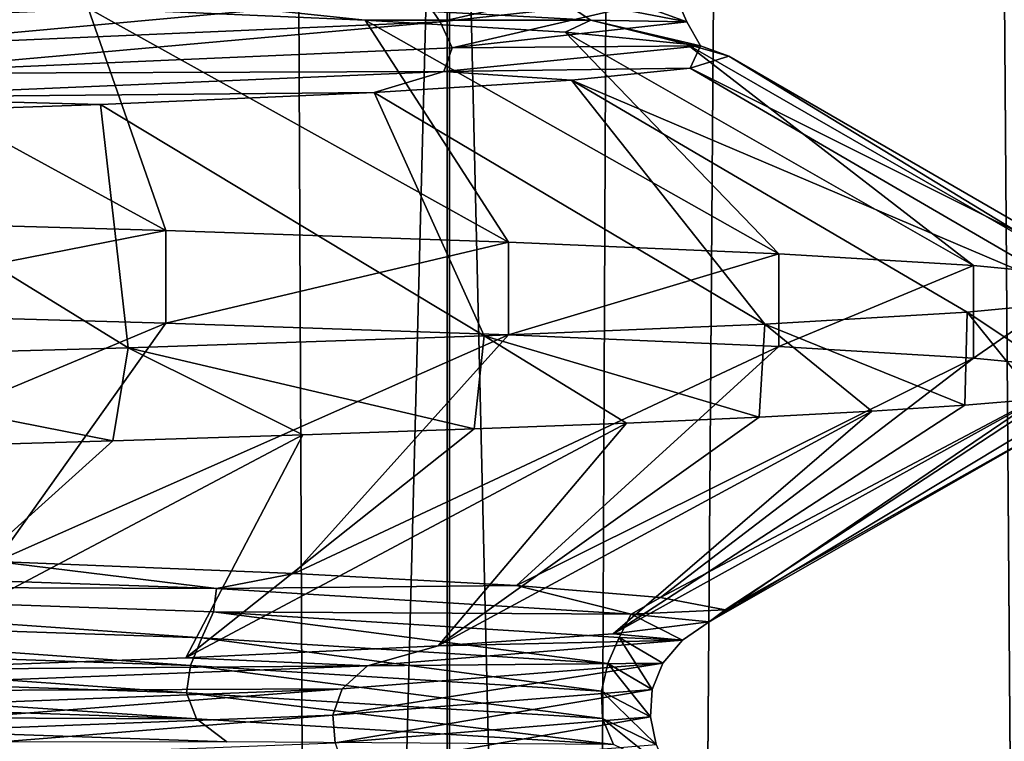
# Model space of a CAD drawing. Header units: metres. Extents: x -24 to 24, y -69 to 184.
# Tile 273 of 656: x 14.26 to 16.25, y 0.33 to 1.79. Entities that reach past the tile are written whole.
import ezdxf

# ---------------------------------------------------------------- set-up
doc = ezdxf.new("R2010")
doc.units = ezdxf.units.M
for name, color, linetype in [('145', 7, 'CONTINUOUS'), ('146', 7, 'CONTINUOUS'), ('147', 7, 'CONTINUOUS'), ('367', 7, 'CONTINUOUS'), ('369', 7, 'CONTINUOUS'), ('3993', 7, 'CONTINUOUS'), ('560', 2, 'CONTINUOUS'), ('569', 2, 'CONTINUOUS'), ('8', 7, 'CONTINUOUS')]:
    doc.layers.add(name, color=color, linetype=linetype)

msp = doc.modelspace()

# ---------------------------------------------------------------- linework, layer by layer
at = {"layer": '145'}
for points in [[(13.719259, 1.197072, -9.166893), (14.55175, 1.173633, -7.777954), (13.460024, 0.716729, -8.059577)], [(13.460024, 0.716729, -8.059577), (14.55175, 1.173633, -7.777954), (14.208978, 0.69244, -6.650862)], [(14.55175, 1.173633, -7.777954), (15.244105, 1.150194, -6.314053), (14.208978, 0.69244, -6.650862)], [(14.208978, 0.69244, -6.650862), (15.244105, 1.150194, -6.314053), (14.810986, 0.668152, -5.173366)], [(15.244105, 1.150194, -6.314053), (15.789469, 1.126762, -4.789851), (14.810986, 0.668152, -5.173366)], [(14.810986, 0.668152, -5.173366), (15.789469, 1.126762, -4.789851), (15.259823, 0.643864, -3.642368)], [(15.789469, 1.126762, -4.789851), (16.183021, 1.103317, -3.218667), (15.259823, 0.643864, -3.642368)], [(15.259823, 0.643864, -3.642368), (16.183021, 1.103317, -3.218667), (15.550845, 0.619576, -2.073701)], [(16.183021, 1.103317, -3.218667), (16.420537, 1.079886, -1.617396), (15.550845, 0.619576, -2.073701)], [(15.550845, 0.619576, -2.073701), (16.420537, 1.079886, -1.617396), (15.681045, 0.595287, -0.483589)], [(16.420537, 1.079886, -1.617396), (16.5, 1.056447), (15.681045, 0.595287, -0.483589)], [(15.681045, 0.595287, -0.483589), (16.5, 1.056447), (16.479019, 1.044407, 0.831831)], [(16.416067, 1.032357, 1.662146), (15.649075, 0.570999, 1.111524), (16.479019, 1.044407, 0.831831)], [(15.649075, 0.570999, 1.111524), (15.681045, 0.595287, -0.483589), (16.479019, 1.044407, 0.831831)], [(16.16524, 1.008276, 3.306814), (15.455266, 0.546711, 2.695142), (16.311382, 1.020315, 2.487735)], [(15.455266, 0.546711, 2.695142), (15.649075, 0.570999, 1.111524), (16.311382, 1.020315, 2.487735)], [(16.311382, 1.020315, 2.487735), (15.649075, 0.570999, 1.111524), (16.416067, 1.032357, 1.662146)], [(15.749817, 0.984182, 4.918666), (15.101622, 0.522423, 4.250888), (15.977825, 0.996227, 4.118145)], [(15.101622, 0.522423, 4.250888), (15.455266, 0.546711, 2.695142), (15.977825, 0.996227, 4.118145)], [(15.977825, 0.996227, 4.118145), (15.455266, 0.546711, 2.695142), (16.16524, 1.008276, 3.306814)], [(15.481877, 0.972144, 5.706266), (15.101622, 0.522423, 4.250888), (15.749817, 0.984182, 4.918666)], [(15.174309, 0.960096, 6.479996), (14.591801, 0.498135, 5.762672), (15.481877, 0.972144, 5.706266)], [(14.591801, 0.498135, 5.762672), (15.101622, 0.522423, 4.250888), (15.481877, 0.972144, 5.706266)], [(14.82816, 0.94805, 7.237104), (14.591801, 0.498135, 5.762672), (15.174309, 0.960096, 6.479996)], [(14.44455, 0.936012, 7.975274), (13.931074, 0.473846, 7.21486), (14.82816, 0.94805, 7.237104)], [(13.931074, 0.473846, 7.21486), (14.591801, 0.498135, 5.762672), (14.82816, 0.94805, 7.237104)], [(14.023907, 0.923966, 8.693678), (13.931074, 0.473846, 7.21486), (14.44455, 0.936012, 7.975274)]]:
    msp.add_3dface(points, dxfattribs=at)
at = {"layer": '146'}
for points in [[(15.045185, 1.890999, 4.07511), (13.808463, 1.838979, 7.231214), (13.856018, 1.78449, 7.12373)], [(15.069089, 1.836552, 3.957186), (15.045185, 1.890999, 4.07511), (13.856018, 1.78449, 7.12373)], [(15.568331, 1.888615, 0.603188), (15.069089, 1.836552, 3.957186), (15.105764, 1.782143, 3.849186)], [(15.580854, 1.834246, 0.487167), (15.568331, 1.888615, 0.603188), (15.105764, 1.782143, 3.849186)], [(15.337638, 1.834044, -2.910272), (15.316727, 1.886349, -2.897966), (15.603928, 1.781938, 0.479862)], [(15.316727, 1.886349, -2.897966), (15.580854, 1.834246, 0.487167), (15.603928, 1.781938, 0.479862)], [(15.069089, 1.836552, 3.957186), (13.856018, 1.78449, 7.12373), (13.913998, 1.73004, 7.028585)], [(15.105764, 1.782143, 3.849186), (15.069089, 1.836552, 3.957186), (13.913998, 1.73004, 7.028585)], [(14.394877, 1.809699, -6.238312), (14.459939, 1.837729, -5.977068), (14.954024, 1.785411, -4.744068)], [(14.459939, 1.837729, -5.977068), (15.410298, 1.785695, -2.708854), (14.954024, 1.785411, -4.744068)], [(14.459939, 1.837729, -5.977068), (15.337638, 1.834044, -2.910272), (15.410298, 1.785695, -2.708854)], [(15.580854, 1.834246, 0.487167), (15.105764, 1.782143, 3.849186), (15.129827, 1.729832, 3.847227)], [(15.603928, 1.781938, 0.479862), (15.580854, 1.834246, 0.487167), (15.129827, 1.729832, 3.847227)], [(15.337638, 1.834044, -2.910272), (15.603928, 1.781938, 0.479862), (15.410298, 1.785695, -2.708854)], [(15.105764, 1.782143, 3.849186), (13.913998, 1.73004, 7.028585), (13.937832, 1.677726, 7.032045)], [(15.129827, 1.729832, 3.847227), (15.105764, 1.782143, 3.849186), (13.937832, 1.677726, 7.032045)], [(14.954024, 1.785411, -4.744068), (15.410298, 1.785695, -2.708854), (15.35852, 1.761123, -3.200763)], [(15.603928, 1.781938, 0.479862), (15.129827, 1.729832, 3.847227), (15.631458, 1.733661, 0.687541)], [(15.35852, 1.761123, -3.200763), (15.410298, 1.785695, -2.708854), (15.604182, 1.736835, -1.624356)], [(15.410298, 1.785695, -2.708854), (15.631458, 1.733661, 0.687541), (15.604182, 1.736835, -1.624356)], [(15.410298, 1.785695, -2.708854), (15.603928, 1.781938, 0.479862), (15.631458, 1.733661, 0.687541)], [(15.631458, 1.733661, 0.687541), (15.112952, 1.681626, 4.051402), (15.61051, 1.688258, 1.562377)], [(15.631458, 1.733661, 0.687541), (15.129827, 1.729832, 3.847227), (15.112952, 1.681626, 4.051402)], [(15.604182, 1.736835, -1.624356), (15.631458, 1.733661, 0.687541), (15.688469, 1.712547, -0.03115)], [(15.688469, 1.712547, -0.03115), (15.631458, 1.733661, 0.687541), (15.61051, 1.688258, 1.562377)], [(15.129827, 1.729832, 3.847227), (13.937832, 1.677726, 7.032045), (15.112952, 1.681626, 4.051402)], [(15.112952, 1.681626, 4.051402), (13.879317, 1.629592, 7.223555), (14.972746, 1.639682, 4.684647)], [(15.112952, 1.681626, 4.051402), (13.937832, 1.677726, 7.032045), (13.879317, 1.629592, 7.223555)], [(15.37111, 1.66397, 3.139748), (15.112952, 1.681626, 4.051402), (14.972746, 1.639682, 4.684647)], [(15.61051, 1.688258, 1.562377), (15.112952, 1.681626, 4.051402), (15.37111, 1.66397, 3.139748)], [(14.972746, 1.639682, 4.684647), (13.879317, 1.629592, 7.223555), (14.419537, 1.615394, 6.181099)], [(14.419537, 1.615394, 6.181099), (13.879317, 1.629592, 7.223555), (13.717205, 1.591105, 7.613628)], [(13.121523, 0.690232, -8.517364), (14.208978, 0.69244, -6.650862), (14.653923, 0.638151, -5.475619)], [(13.121523, 0.690232, -8.517364), (14.653923, 0.638151, -5.475619), (13.13614, 0.643207, -8.431291)], [(14.208978, 0.69244, -6.650862), (14.810986, 0.668152, -5.173366), (14.653923, 0.638151, -5.475619)], [(14.810986, 0.668152, -5.173366), (15.259823, 0.643864, -3.642368), (14.653923, 0.638151, -5.475619)], [(13.113115, 0.590503, -8.426763), (13.13614, 0.643207, -8.431291), (14.624733, 0.538484, -5.392708)], [(13.13614, 0.643207, -8.431291), (14.648027, 0.591195, -5.392602), (14.624733, 0.538484, -5.392708)], [(13.13614, 0.643207, -8.431291), (14.653923, 0.638151, -5.475619), (14.648027, 0.591195, -5.392602)], [(14.653923, 0.638151, -5.475619), (15.491683, 0.58607, -2.174314), (14.648027, 0.591195, -5.392602)], [(14.653923, 0.638151, -5.475619), (15.259823, 0.643864, -3.642368), (15.491683, 0.58607, -2.174314)], [(15.259823, 0.643864, -3.642368), (15.550845, 0.619576, -2.073701), (15.491683, 0.58607, -2.174314)], [(15.550845, 0.619576, -2.073701), (15.681045, 0.595287, -0.483589), (15.491683, 0.58607, -2.174314)], [(13.079737, 0.534987, -8.46506), (13.113115, 0.590503, -8.426763), (14.601398, 0.482924, -5.434699)], [(13.113115, 0.590503, -8.426763), (14.624733, 0.538484, -5.392708), (14.601398, 0.482924, -5.434699)], [(14.624733, 0.538484, -5.392708), (14.648027, 0.591195, -5.392602), (15.444705, 0.486464, -2.103616)], [(14.648027, 0.591195, -5.392602), (15.46736, 0.539182, -2.098953), (15.444705, 0.486464, -2.103616)], [(14.648027, 0.591195, -5.392602), (15.491683, 0.58607, -2.174314), (15.46736, 0.539182, -2.098953)], [(15.491683, 0.58607, -2.174314), (15.59509, 0.53399, 1.230061), (15.46736, 0.539182, -2.098953)], [(15.681045, 0.595287, -0.483589), (15.649075, 0.570999, 1.111524), (15.491683, 0.58607, -2.174314)], [(15.491683, 0.58607, -2.174314), (15.649075, 0.570999, 1.111524), (15.59509, 0.53399, 1.230061)], [(15.649075, 0.570999, 1.111524), (15.455266, 0.546711, 2.695142), (15.59509, 0.53399, 1.230061)], [(14.601398, 0.482924, -5.434699), (14.624733, 0.538484, -5.392708), (15.431384, 0.430862, -2.146893)], [(14.624733, 0.538484, -5.392708), (15.444705, 0.486464, -2.103616), (15.431384, 0.430862, -2.146893)], [(15.455266, 0.546711, 2.695142), (15.101622, 0.522423, 4.250888), (15.59509, 0.53399, 1.230061)], [(15.444705, 0.486464, -2.103616), (15.46736, 0.539182, -2.098953), (15.534252, 0.434444, 1.284961)], [(15.46736, 0.539182, -2.098953), (15.555403, 0.48717, 1.293934), (15.534252, 0.434444, 1.284961)], [(15.46736, 0.539182, -2.098953), (15.59509, 0.53399, 1.230061), (15.555403, 0.48717, 1.293934)], [(13.060898, 0.479564, -8.509599), (13.079737, 0.534987, -8.46506), (14.593572, 0.427461, -5.479781)], [(13.079737, 0.534987, -8.46506), (14.601398, 0.482924, -5.434699), (14.593572, 0.427461, -5.479781)], [(15.101622, 0.522423, 4.250888), (14.591801, 0.498135, 5.762672), (14.959242, 0.481909, 4.576127)], [(15.59509, 0.53399, 1.230061), (14.959242, 0.481909, 4.576127), (15.555403, 0.48717, 1.293934)], [(15.59509, 0.53399, 1.230061), (15.101622, 0.522423, 4.250888), (14.959242, 0.481909, 4.576127)], [(14.591801, 0.498135, 5.762672), (13.931074, 0.473846, 7.21486), (14.959242, 0.481909, 4.576127)], [(13.07824, 0.427184, -8.524814), (13.060898, 0.479564, -8.509599), (14.613861, 0.375078, -5.49071)], [(13.060898, 0.479564, -8.509599), (14.593572, 0.427461, -5.479781), (14.613861, 0.375078, -5.49071)], [(14.959242, 0.481909, 4.576127), (13.614282, 0.429829, 7.705271), (14.907993, 0.435157, 4.625644)], [(14.959242, 0.481909, 4.576127), (13.931074, 0.473846, 7.21486), (13.614282, 0.429829, 7.705271)], [(14.593572, 0.427461, -5.479781), (14.601398, 0.482924, -5.434699), (15.433869, 0.375358, -2.189981)], [(14.601398, 0.482924, -5.434699), (15.431384, 0.430862, -2.146893), (15.433869, 0.375358, -2.189981)], [(15.534252, 0.434444, 1.284961), (15.555403, 0.48717, 1.293934), (14.889139, 0.382424, 4.612769)], [(15.555403, 0.48717, 1.293934), (14.907993, 0.435157, 4.625644), (14.889139, 0.382424, 4.612769)], [(15.555403, 0.48717, 1.293934), (14.959242, 0.481909, 4.576127), (14.907993, 0.435157, 4.625644)], [(15.431384, 0.430862, -2.146893), (15.444705, 0.486464, -2.103616), (15.530379, 0.378799, 1.242612)], [(15.444705, 0.486464, -2.103616), (15.534252, 0.434444, 1.284961), (15.530379, 0.378799, 1.242612)], [(13.07824, 0.427184, -8.524814), (14.613861, 0.375078, -5.49071), (13.153777, 0.380771, -8.473095)], [(14.889139, 0.382424, 4.612769), (14.907993, 0.435157, 4.625644), (13.539876, 0.330404, 7.722426)], [(14.907993, 0.435157, 4.625644), (13.555739, 0.383145, 7.738656), (13.539876, 0.330404, 7.722426)], [(14.907993, 0.435157, 4.625644), (13.614282, 0.429829, 7.705271), (13.555739, 0.383145, 7.738656)], [(14.613861, 0.375078, -5.49071), (14.593572, 0.427461, -5.479781), (15.456069, 0.322972, -2.196077)], [(14.593572, 0.427461, -5.479781), (15.433869, 0.375358, -2.189981), (15.456069, 0.322972, -2.196077)], [(15.534252, 0.434444, 1.284961), (14.889139, 0.382424, 4.612769), (14.893694, 0.326736, 4.573254)], [(15.530379, 0.378799, 1.242612), (15.534252, 0.434444, 1.284961), (14.893694, 0.326736, 4.573254)], [(15.433869, 0.375358, -2.189981), (15.431384, 0.430862, -2.146893), (15.541924, 0.323255, 1.20372)], [(15.431384, 0.430862, -2.146893), (15.530379, 0.378799, 1.242612), (15.541924, 0.323255, 1.20372)], [(13.153777, 0.380771, -8.473095), (14.674777, 0.328736, -5.428269), (13.871276, 0.328117, -7.32917)], [(13.153777, 0.380771, -8.473095), (14.613861, 0.375078, -5.49071), (14.674777, 0.328736, -5.428269)], [(14.889139, 0.382424, 4.612769), (13.539876, 0.330404, 7.722426), (13.551488, 0.274674, 7.687259)], [(14.893694, 0.326736, 4.573254), (14.889139, 0.382424, 4.612769), (13.551488, 0.274674, 7.687259)], [(15.530379, 0.378799, 1.242612), (14.893694, 0.326736, 4.573254), (14.912609, 0.271152, 4.540312)], [(15.541924, 0.323255, 1.20372), (15.530379, 0.378799, 1.242612), (14.912609, 0.271152, 4.540312)], [(14.613861, 0.375078, -5.49071), (15.456069, 0.322972, -2.196077), (14.674777, 0.328736, -5.428269)], [(15.456069, 0.322972, -2.196077), (15.433869, 0.375358, -2.189981), (15.564903, 0.270866, 1.202757)], [(15.433869, 0.375358, -2.189981), (15.541924, 0.323255, 1.20372), (15.564903, 0.270866, 1.202757)]]:
    msp.add_3dface(points, dxfattribs=at)
at = {"layer": '147'}
for points in [[(14.551627, 1.360743, -7.778185), (13.686862, 1.833988, -7.66804), (14.394877, 1.809699, -6.238312)], [(14.551627, 1.360743, -7.778185), (13.719156, 1.38418, -9.167047), (13.686862, 1.833988, -7.66804)], [(15.244047, 1.337301, -6.314192), (14.394877, 1.809699, -6.238312), (14.954024, 1.785411, -4.744068)], [(15.244047, 1.337301, -6.314192), (14.551627, 1.360743, -7.778185), (14.394877, 1.809699, -6.238312)], [(15.789419, 1.31387, -4.790017), (14.954024, 1.785411, -4.744068), (15.35852, 1.761123, -3.200763)], [(15.789419, 1.31387, -4.790017), (15.244047, 1.337301, -6.314192), (14.954024, 1.785411, -4.744068)], [(16.183007, 1.290424, -3.218741), (15.35852, 1.761123, -3.200763), (15.604182, 1.736835, -1.624356)], [(16.183007, 1.290424, -3.218741), (15.789419, 1.31387, -4.790017), (15.35852, 1.761123, -3.200763)], [(16.420533, 1.266992, -1.617433), (15.604182, 1.736835, -1.624356), (15.688469, 1.712547, -0.03115)], [(16.420533, 1.266992, -1.617433), (16.183007, 1.290424, -3.218741), (15.604182, 1.736835, -1.624356)], [(16.5, 1.243553), (15.688469, 1.712547, -0.03115), (15.61051, 1.688258, 1.562377)], [(16.5, 1.243553), (16.420533, 1.266992, -1.617433), (15.688469, 1.712547, -0.03115)], [(15.61051, 1.688258, 1.562377), (15.37111, 1.66397, 3.139748), (16.417363, 1.21965, 1.649304)], [(16.5, 1.243553), (15.61051, 1.688258, 1.562377), (16.417363, 1.21965, 1.649304)], [(15.37111, 1.66397, 3.139748), (14.972746, 1.639682, 4.684647), (15.761355, 1.17185, 4.881566)], [(16.170391, 1.195755, 3.281531), (15.37111, 1.66397, 3.139748), (15.761355, 1.17185, 4.881566)], [(16.417363, 1.21965, 1.649304), (15.37111, 1.66397, 3.139748), (16.170391, 1.195755, 3.281531)], [(14.972746, 1.639682, 4.684647), (14.419537, 1.615394, 6.181099), (15.194538, 1.14795, 6.432419)], [(15.761355, 1.17185, 4.881566), (14.972746, 1.639682, 4.684647), (15.194538, 1.14795, 6.432419)], [(14.419537, 1.615394, 6.181099), (13.717205, 1.591105, 7.613628), (14.475673, 1.124053, 7.918641)], [(15.194538, 1.14795, 6.432419), (14.419537, 1.615394, 6.181099), (14.475673, 1.124053, 7.918641)], [(14.475673, 1.124053, 7.918641), (13.717205, 1.591105, 7.613628), (13.611561, 1.100147, 9.326061)]]:
    msp.add_3dface(points, dxfattribs=at)
at = {"layer": '367'}
for points in [[(15.119628, 145.2, -18.959413), (13.359252, -68.3, -20.238401), (13.359252, 145.2, -20.238401)], [(15.119628, -68.3, -18.959413), (13.359252, -68.3, -20.238401), (15.119628, 145.2, -18.959413)], [(16.758269, 145.2, -17.527775), (15.119628, -68.3, -18.959413), (15.119628, 145.2, -18.959413)], [(16.758269, -68.3, -17.527775), (15.119628, -68.3, -18.959413), (16.758269, 145.2, -17.527775)]]:
    msp.add_3dface(points, dxfattribs=at)
at = {"layer": '369'}
for points in [[(15.75032, 69.513851, 18.438815), (16.758269, -68.3, 17.527775), (16.877375, 70.528136, 17.413119)], [(14.535493, 68.627185, 19.410872), (15.119628, -68.3, 18.959413), (15.75032, 69.513851, 18.438815)], [(15.119628, -68.3, 18.959413), (16.758269, -68.3, 17.527775), (15.75032, 69.513851, 18.438815)], [(13.242505, 67.863377, 20.314984), (13.359252, -68.3, 20.238401), (14.535493, 68.627185, 19.410872)], [(13.359252, -68.3, 20.238401), (15.119628, -68.3, 18.959413), (14.535493, 68.627185, 19.410872)]]:
    msp.add_3dface(points, dxfattribs=at)
at = {"layer": '3993'}
for points in [[(16.416067, 1.032357, 1.662146), (16.417363, 1.21965, 1.649304), (16.170391, 1.195755, 3.281531)], [(16.16524, 1.008276, 3.306814), (16.170391, 1.195755, 3.281531), (15.761355, 1.17185, 4.881566)], [(16.16524, 1.008276, 3.306814), (16.311382, 1.020315, 2.487735), (16.170391, 1.195755, 3.281531)], [(16.311382, 1.020315, 2.487735), (16.416067, 1.032357, 1.662146), (16.170391, 1.195755, 3.281531)], [(15.749817, 0.984182, 4.918666), (15.761355, 1.17185, 4.881566), (15.194538, 1.14795, 6.432419)], [(15.749817, 0.984182, 4.918666), (15.977825, 0.996227, 4.118145), (15.761355, 1.17185, 4.881566)], [(15.977825, 0.996227, 4.118145), (16.16524, 1.008276, 3.306814), (15.761355, 1.17185, 4.881566)], [(15.174309, 0.960096, 6.479996), (15.194538, 1.14795, 6.432419), (14.475673, 1.124053, 7.918641)], [(15.174309, 0.960096, 6.479996), (15.481877, 0.972144, 5.706266), (15.194538, 1.14795, 6.432419)], [(15.481877, 0.972144, 5.706266), (15.749817, 0.984182, 4.918666), (15.194538, 1.14795, 6.432419)], [(14.44455, 0.936012, 7.975274), (14.475673, 1.124053, 7.918641), (13.611561, 1.100147, 9.326061)], [(14.44455, 0.936012, 7.975274), (14.82816, 0.94805, 7.237104), (14.475673, 1.124053, 7.918641)], [(14.82816, 0.94805, 7.237104), (15.174309, 0.960096, 6.479996), (14.475673, 1.124053, 7.918641)], [(14.023907, 0.923966, 8.693678), (14.44455, 0.936012, 7.975274), (13.611561, 1.100147, 9.326061)]]:
    msp.add_3dface(points, dxfattribs=at)
at = {"layer": '560'}
for points in [[(15.12452, -59.3, -16.590701), (13.529229, 3.7, -17.915425), (13.529218, -59.3, -17.915434)], [(15.124513, 3.7, -16.590709), (13.529229, 3.7, -17.915425), (15.12452, -59.3, -16.590701)], [(16.590719, -59.3, -15.124499), (15.124513, 3.7, -16.590709), (15.12452, -59.3, -16.590701)], [(16.590716, 3.7, -15.124505), (15.124513, 3.7, -16.590709), (16.590719, -59.3, -15.124499)]]:
    msp.add_3dface(points, dxfattribs=at)
at = {"layer": '569'}
for points in [[(13.529218, -59.3, 17.915434), (13.529229, 3.7, 17.915425), (15.124513, 3.7, 16.590709)], [(15.12452, -59.3, 16.590701), (13.529218, -59.3, 17.915434), (15.124513, 3.7, 16.590709)], [(15.12452, -59.3, 16.590701), (15.124513, 3.7, 16.590709), (16.590716, 3.7, 15.124505)], [(16.590719, -59.3, 15.124499), (15.12452, -59.3, 16.590701), (16.590716, 3.7, 15.124505)]]:
    msp.add_3dface(points, dxfattribs=at)
at = {"layer": '8'}
for points in [[(13.719156, 1.38418, -9.167047), (14.551627, 1.360743, -7.778185), (13.719259, 1.197072, -9.166893)], [(13.719259, 1.197072, -9.166893), (14.551627, 1.360743, -7.778185), (14.55175, 1.173633, -7.777954)], [(14.551627, 1.360743, -7.778185), (15.244047, 1.337301, -6.314192), (14.55175, 1.173633, -7.777954)], [(14.55175, 1.173633, -7.777954), (15.244047, 1.337301, -6.314192), (15.244105, 1.150194, -6.314053)], [(15.244047, 1.337301, -6.314192), (15.789419, 1.31387, -4.790017), (15.244105, 1.150194, -6.314053)], [(15.244105, 1.150194, -6.314053), (15.789419, 1.31387, -4.790017), (15.789469, 1.126762, -4.789851)], [(15.789419, 1.31387, -4.790017), (16.183007, 1.290424, -3.218741), (15.789469, 1.126762, -4.789851)], [(15.789469, 1.126762, -4.789851), (16.183007, 1.290424, -3.218741), (16.183021, 1.103317, -3.218667)], [(16.183007, 1.290424, -3.218741), (16.420533, 1.266992, -1.617433), (16.183021, 1.103317, -3.218667)], [(16.183021, 1.103317, -3.218667), (16.420533, 1.266992, -1.617433), (16.420537, 1.079886, -1.617396)]]:
    msp.add_3dface(points, dxfattribs=at)

doc.saveas('drawing.dxf')
